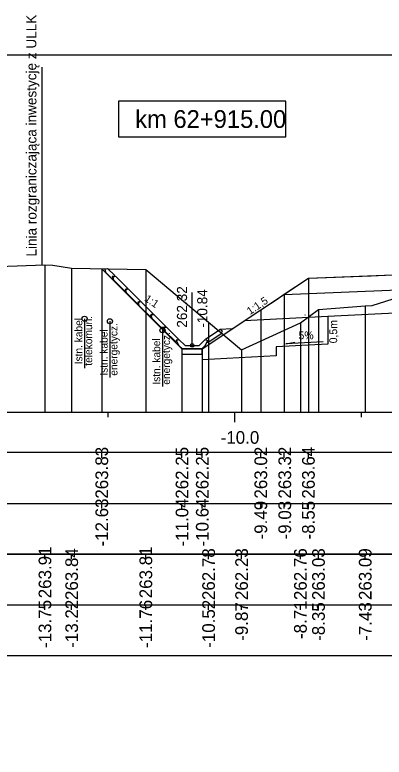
# Model space of a CAD drawing. Extents: x 6516023 to 6560129, y 5513077 to 5529206.
# Drawn here: x 6520488.65 to 6520495.93, y 5514532.8 to 5514547.44 of the extents above; entities that cross this region are included whole.
import ezdxf

# ---------------------------------------------------------------- set-up
doc = ezdxf.new("R2010")
doc.units = 0
for name, color, linetype in [('IR_default', 7, 'Continuous'), ('TOR_PRZEK_P-kable', 7, 'Continuous'), ('TOR_PRZEK_P-odwodnienie', 7, 'Continuous'), ('TOR_PRZEK_P-opisy', 7, 'Continuous'), ('TOR_PRZEK_P-schodkowanie+wymiana', 7, 'Continuous'), ('TOR_PRZEK_P-tabelka istniejace', 7, 'Continuous'), ('TOR_PRZEK_P-tabelka projektowane', 7, 'Continuous'), ('TOR_PRZEK_P-teren istniejacy', 7, 'Continuous'), ('TOR_PRZEK_P-uklad odniesienia', 7, 'Continuous'), ('TOR_PRZEK_P-warstwa ochronna I', 7, 'Continuous'), ('TOR_PRZEK_P-warstwa ochronna II', 7, 'Continuous'), ('TOR_PS_T-granica PKP-projektowana', 7, 'Continuous'), ('TOR_PS_T-skarpy projektowane', 7, 'Continuous'), ('TOR_RAMKI-ramka+tabelka 1', 7, 'Continuous')]:
    doc.layers.add(name, color=color, linetype=linetype)

msp = doc.modelspace()

# ---------------------------------------------------------------- linework, layer by layer
at = {"layer": 'IR_default'}
msp.add_lwpolyline([(6520490.361, 5514542.434), (6520491.254, 5514541.54), (6520491.554, 5514541.241), (6520491.653, 5514541.142), (6520491.944, 5514540.851), (6520492.046, 5514540.851), (6520492.344, 5514540.851), (6520492.638, 5514541.048), (6520493.499, 5514541.621), (6520493.576, 5514541.673), (6520493.8, 5514541.822), (6520493.963, 5514541.931), (6520494.438, 5514542.248), (6520495.674, 5514542.297), (6520496.098, 5514542.314)], dxfattribs=at)
at = {"layer": 'TOR_PRZEK_P-kable'}
for p, q in [((6520490.023, 5514541.447), (6520490.023, 5514540.473)), ((6520490.523, 5514541.397), (6520490.523, 5514540.287)), ((6520491.559, 5514541.22), (6520491.559, 5514540.11))]:
    msp.add_line(p, q, dxfattribs=at)
for centre in [(6520490.023, 5514541.447), (6520490.523, 5514541.397), (6520491.559, 5514541.22)]:
    msp.add_circle(centre, 0.05, dxfattribs=at)
at = {"layer": 'TOR_PRZEK_P-odwodnienie'}
for p, q in [((6520490.561, 5514542.243), (6520490.436, 5514542.368)), ((6520490.617, 5514542.3), (6520490.477, 5514542.44)), ((6520490.575, 5514542.257), (6520490.561, 5514542.243)), ((6520490.617, 5514542.3), (6520490.607, 5514542.289)), ((6520490.869, 5514542.049), (6520490.631, 5514542.287)), ((6520490.813, 5514541.992), (6520490.591, 5514542.214)), ((6520490.827, 5514542.006), (6520490.813, 5514541.992)), ((6520491.065, 5514541.741), (6520490.842, 5514541.963)), ((6520490.869, 5514542.049), (6520490.859, 5514542.038)), ((6520491.121, 5514541.798), (6520490.883, 5514542.036)), ((6520492.144, 5514540.921), (6520492.144, 5514541.965)), ((6520491.121, 5514541.798), (6520491.11, 5514541.787)), ((6520491.373, 5514541.547), (6520491.135, 5514541.785)), ((6520491.079, 5514541.756), (6520491.065, 5514541.741)), ((6520491.316, 5514541.49), (6520491.094, 5514541.712)), ((6520491.331, 5514541.505), (6520491.316, 5514541.49)), ((6520491.373, 5514541.547), (6520491.362, 5514541.536)), ((6520491.625, 5514541.296), (6520491.387, 5514541.534)), ((6520491.568, 5514541.239), (6520491.346, 5514541.462)), ((6520491.583, 5514541.254), (6520491.568, 5514541.239)), ((6520491.82, 5514540.989), (6520491.598, 5514541.211)), ((6520491.625, 5514541.296), (6520491.614, 5514541.285)), ((6520491.877, 5514541.045), (6520491.639, 5514541.283)), ((6520492.408, 5514541.047), (6520492.689, 5514541.234)), ((6520492.453, 5514540.98), (6520492.714, 5514541.155)), ((6520491.835, 5514541.003), (6520491.82, 5514540.989)), ((6520491.836, 5514541.016), (6520491.884, 5514541.04)), ((6520491.877, 5514541.045), (6520491.866, 5514541.034)), ((6520492.004, 5514540.921), (6520491.884, 5514541.04)), ((6520492.004, 5514540.921), (6520492.284, 5514540.921)), ((6520492.284, 5514540.921), (6520492.404, 5514541.04)), ((6520492.404, 5514541.04), (6520492.451, 5514541.016)), ((6520492.408, 5514541.047), (6520492.417, 5514541.034)), ((6520492.442, 5514540.997), (6520492.453, 5514540.98)), ((6520491.954, 5514540.851), (6520492.334, 5514540.851))]:
    msp.add_line(p, q, dxfattribs=at)
for points in [[(6520490.422, 5514542.424), (6520490.477, 5514542.44)], [(6520490.422, 5514542.424), (6520490.436, 5514542.368)], [(6520490.607, 5514542.289), (6520490.568, 5514542.278)], [(6520490.568, 5514542.278), (6520490.575, 5514542.257)], [(6520490.576, 5514542.271), (6520490.631, 5514542.287)], [(6520490.576, 5514542.271), (6520490.591, 5514542.214)], [(6520490.859, 5514542.038), (6520490.82, 5514542.027)], [(6520490.82, 5514542.027), (6520490.827, 5514542.006)], [(6520490.828, 5514542.02), (6520490.883, 5514542.036)], [(6520490.828, 5514542.02), (6520490.842, 5514541.963)], [(6520491.11, 5514541.787), (6520491.072, 5514541.776)], [(6520491.08, 5514541.769), (6520491.135, 5514541.785)], [(6520491.072, 5514541.776), (6520491.079, 5514541.756)], [(6520491.08, 5514541.769), (6520491.094, 5514541.712)], [(6520491.362, 5514541.536), (6520491.324, 5514541.525)], [(6520491.324, 5514541.525), (6520491.331, 5514541.505)], [(6520491.332, 5514541.518), (6520491.387, 5514541.534)], [(6520491.332, 5514541.518), (6520491.346, 5514541.462)], [(6520493.499, 5514541.621), (6520493.498, 5514541.622), (6520493.499, 5514541.621), (6520493.498, 5514541.621), (6520493.499, 5514541.621), (6520493.499, 5514541.621), (6520493.499, 5514541.621), (6520493.499, 5514541.622)], [(6520494.376, 5514541.521), (6520494.376, 5514541.522), (6520494.376, 5514541.521), (6520494.376, 5514541.521), (6520494.376, 5514541.521), (6520494.377, 5514541.521), (6520494.376, 5514541.521), (6520494.377, 5514541.522)], [(6520491.505, 5514541.29), (6520491.639, 5514541.283)], [(6520491.614, 5514541.285), (6520491.576, 5514541.274)], [(6520491.576, 5514541.274), (6520491.583, 5514541.254)], [(6520491.584, 5514541.267), (6520491.639, 5514541.283)], [(6520491.584, 5514541.267), (6520491.598, 5514541.211)], [(6520492.935, 5514541.246), (6520492.689, 5514541.234)], [(6520492.739, 5514541.207), (6520492.689, 5514541.234)], [(6520492.739, 5514541.207), (6520492.714, 5514541.155)], [(6520491.866, 5514541.034), (6520491.828, 5514541.023)], [(6520491.828, 5514541.023), (6520491.835, 5514541.003)], [(6520491.884, 5514540.921), (6520491.836, 5514541.016)], [(6520491.954, 5514540.851), (6520491.884, 5514540.921)], [(6520492.334, 5514540.851), (6520492.404, 5514540.921)], [(6520492.404, 5514540.921), (6520492.451, 5514541.016)], [(6520492.417, 5514541.034), (6520492.452, 5514541.016)], [(6520492.452, 5514541.016), (6520492.442, 5514540.997)], [(6520491.944, 5514540.851), (6520491.943, 5514540.852), (6520491.944, 5514540.851), (6520491.943, 5514540.851), (6520491.944, 5514540.851), (6520491.944, 5514540.851), (6520491.944, 5514540.851), (6520491.944, 5514540.852)], [(6520492.344, 5514540.851), (6520491.944, 5514540.851), (6520491.944, 5514540.751), (6520492.344, 5514540.751), (6520492.344, 5514540.851)], [(6520492.344, 5514540.851), (6520492.343, 5514540.852), (6520492.344, 5514540.851), (6520492.343, 5514540.851), (6520492.344, 5514540.851), (6520492.344, 5514540.851), (6520492.344, 5514540.851), (6520492.344, 5514540.852)], [(6520492.821, 5514540.751), (6520492.821, 5514540.752), (6520492.821, 5514540.751), (6520492.821, 5514540.751), (6520492.821, 5514540.751), (6520492.822, 5514540.751), (6520492.821, 5514540.751), (6520492.822, 5514540.752)], [(6520493.221, 5514540.751), (6520493.221, 5514540.752), (6520493.221, 5514540.751), (6520493.221, 5514540.751), (6520493.221, 5514540.751), (6520493.222, 5514540.751), (6520493.221, 5514540.751), (6520493.222, 5514540.752)]]:
    msp.add_lwpolyline(points, dxfattribs=at)
msp.add_circle((6520492.144, 5514540.921), 0.035, dxfattribs=at)
at = {"layer": 'TOR_PRZEK_P-schodkowanie+wymiana'}
for p, q in [((6520497.824, 5514541.64), (6520494.824, 5514541.49)), ((6520494.824, 5514541.49), (6520493.178, 5514541.408)), ((6520494.824, 5514541.49), (6520494.824, 5514540.947)), ((6520494.824, 5514540.947), (6520493.801, 5514540.896)), ((6520493.801, 5514540.896), (6520493.801, 5514540.713)), ((6520493.801, 5514540.713), (6520492.344, 5514540.64))]:
    msp.add_line(p, q, dxfattribs=at)
at = {"layer": 'TOR_PRZEK_P-tabelka istniejace'}
for p, q in [((6520489.24, 5514536.706), (6520489.24, 5514536.806)), ((6520489.767, 5514536.706), (6520489.767, 5514536.806)), ((6520491.23, 5514536.706), (6520491.23, 5514536.806)), ((6520492.469, 5514536.706), (6520492.469, 5514536.806)), ((6520493.12, 5514536.706), (6520493.12, 5514536.806)), ((6520494.28, 5514536.706), (6520494.28, 5514536.806)), ((6520494.637, 5514536.706), (6520494.637, 5514536.806)), ((6520495.559, 5514536.706), (6520495.559, 5514536.806)), ((6520452.163, 5514535.806), (6520545.963, 5514535.806)), ((6520489.24, 5514535.706), (6520489.24, 5514535.806)), ((6520489.767, 5514535.706), (6520489.767, 5514535.806)), ((6520491.23, 5514535.706), (6520491.23, 5514535.806)), ((6520492.469, 5514535.706), (6520492.469, 5514535.806)), ((6520493.12, 5514535.706), (6520493.12, 5514535.806)), ((6520494.28, 5514535.706), (6520494.28, 5514535.806)), ((6520494.637, 5514535.706), (6520494.637, 5514535.806)), ((6520495.559, 5514535.706), (6520495.559, 5514535.806))]:
    msp.add_line(p, q, dxfattribs=at)
for points in [[(6520489.24, 5514542.513), (6520489.24, 5514539.806), (6520489.24, 5514539.676), (6520489.24, 5514539.606)], [(6520489.767, 5514542.444), (6520489.767, 5514539.806), (6520489.767, 5514539.676), (6520489.767, 5514539.606)], [(6520491.23, 5514542.419), (6520491.23, 5514539.806), (6520491.23, 5514539.676), (6520491.23, 5514539.606)], [(6520495.559, 5514541.7), (6520495.559, 5514539.806), (6520495.559, 5514539.676), (6520495.559, 5514539.606)], [(6520494.637, 5514541.632), (6520494.637, 5514539.806), (6520494.637, 5514539.676), (6520494.637, 5514539.606)], [(6520492.469, 5514541.382), (6520492.469, 5514539.806), (6520492.469, 5514539.676), (6520492.469, 5514539.606)], [(6520494.28, 5514541.367), (6520494.28, 5514539.806), (6520494.28, 5514539.676), (6520494.28, 5514539.606)], [(6520493.12, 5514540.837), (6520493.12, 5514539.806), (6520493.12, 5514539.676), (6520493.12, 5514539.606)]]:
    msp.add_lwpolyline(points, dxfattribs=at)
msp.add_lwpolyline([(6520452.163, 5514536.806), (6520452.163, 5514534.806), (6520545.963, 5514534.806), (6520545.963, 5514536.806)], close=True, dxfattribs=at)
at = {"layer": 'TOR_PRZEK_P-tabelka projektowane'}
for p, q in [((6520490.361, 5514538.706), (6520490.361, 5514538.806)), ((6520491.944, 5514538.706), (6520491.944, 5514538.806)), ((6520492.344, 5514538.706), (6520492.344, 5514538.806)), ((6520493.499, 5514538.706), (6520493.499, 5514538.806)), ((6520493.959, 5514538.706), (6520493.959, 5514538.806)), ((6520494.438, 5514538.706), (6520494.438, 5514538.806)), ((6520452.163, 5514537.806), (6520545.963, 5514537.806)), ((6520490.361, 5514537.706), (6520490.361, 5514537.806)), ((6520491.944, 5514537.706), (6520491.944, 5514537.806)), ((6520492.344, 5514537.706), (6520492.344, 5514537.806)), ((6520493.499, 5514537.706), (6520493.499, 5514537.806)), ((6520493.959, 5514537.706), (6520493.959, 5514537.806)), ((6520494.438, 5514537.706), (6520494.438, 5514537.806))]:
    msp.add_line(p, q, dxfattribs=at)
for points in [[(6520490.361, 5514542.434), (6520490.361, 5514539.806), (6520490.361, 5514539.676), (6520490.361, 5514539.606)], [(6520494.438, 5514542.248), (6520494.438, 5514539.806), (6520494.438, 5514539.676), (6520494.438, 5514539.606)], [(6520493.959, 5514541.928), (6520493.959, 5514539.806), (6520493.959, 5514539.676), (6520493.959, 5514539.606)], [(6520493.499, 5514541.621), (6520493.499, 5514539.806), (6520493.499, 5514539.676), (6520493.499, 5514539.606)], [(6520491.944, 5514540.851), (6520491.944, 5514539.806), (6520491.944, 5514539.676), (6520491.944, 5514539.606)], [(6520492.344, 5514540.851), (6520492.344, 5514539.806), (6520492.344, 5514539.676), (6520492.344, 5514539.606)]]:
    msp.add_lwpolyline(points, dxfattribs=at)
msp.add_lwpolyline([(6520452.163, 5514538.806), (6520452.163, 5514536.806), (6520545.963, 5514536.806), (6520545.963, 5514538.806)], close=True, dxfattribs=at)
at = {"layer": 'TOR_PRZEK_P-teren istniejacy'}
msp.add_lwpolyline([(6520486.674, 5514542.422), (6520489.24, 5514542.513), (6520489.398, 5514542.502), (6520489.767, 5514542.444), (6520491.23, 5514542.419), (6520492.469, 5514541.382), (6520493.12, 5514540.837), (6520494.28, 5514541.367), (6520494.637, 5514541.632), (6520495.559, 5514541.7), (6520495.697, 5514541.71), (6520496.38, 5514541.923), (6520496.419, 5514541.936), (6520496.503, 5514541.979), (6520497.664, 5514542.657), (6520499.188, 5514542.676), (6520501.617, 5514542.758), (6520505.602, 5514542.758)], dxfattribs=at)
at = {"layer": 'TOR_PRZEK_P-uklad odniesienia'}
for p, q in [((6520455.963, 5514539.606), (6520545.963, 5514539.606)), ((6520490.488, 5514539.506), (6520490.488, 5514539.606)), ((6520492.988, 5514539.406), (6520492.988, 5514539.606)), ((6520495.488, 5514539.506), (6520495.488, 5514539.606))]:
    msp.add_line(p, q, dxfattribs=at)
msp.add_lwpolyline([(6520493.993, 5514545.737), (6520490.693, 5514545.737), (6520490.693, 5514545.037), (6520493.993, 5514545.037)], close=True, dxfattribs=at)
at = {"layer": 'TOR_PRZEK_P-warstwa ochronna I'}
msp.add_lwpolyline([(6520493.959, 5514541.928), (6520498.938, 5514542.128), (6520501.018, 5514542.211), (6520505.586, 5514542.028)], dxfattribs=at)
at = {"layer": 'TOR_PRZEK_P-warstwa ochronna II'}
msp.add_lwpolyline([(6520490.361, 5514542.434), (6520491.944, 5514540.851), (6520492.344, 5514540.851), (6520493.499, 5514541.621), (6520494.438, 5514542.248), (6520498.938, 5514542.428), (6520499.688, 5514542.458), (6520501.018, 5514542.511), (6520502.238, 5514542.462), (6520502.988, 5514542.432), (6520505.585, 5514542.328), (6520506.186, 5514542.167), (6520508.788, 5514542.271), (6520509.538, 5514542.301), (6520510.788, 5514542.351), (6520511.538, 5514542.351), (6520512.788, 5514542.301), (6520513.538, 5514542.271), (6520517.538, 5514542.111), (6520519.834, 5514540.58), (6520520.234, 5514540.58), (6520521.454, 5514541.394)], dxfattribs=at)
at = {"layer": 'TOR_PS_T-granica PKP-projektowana'}
msp.add_line((6520489.185, 5514542.511), (6520489.185, 5514546.411), dxfattribs=at)
at = {"layer": 'TOR_PS_T-skarpy projektowane'}
msp.add_lwpolyline([(6520494.731, 5514540.991), (6520493.996, 5514540.952), (6520494.168, 5514540.983)], dxfattribs=at)
at = {"layer": 'TOR_RAMKI-ramka+tabelka 1'}
msp.add_lwpolyline([(6520449.513, 5514546.656), (6520697.013, 5514546.656), (6520697.013, 5514518.156), (6520449.513, 5514518.156)], close=True, dxfattribs=at)

# ---------------------------------------------------------------- texts
at = {"layer": 'TOR_PRZEK_P-kable'}
for s, height, p in [('Istn. kabel', 0.14999, (6520489.978, 5514540.549)), ('telekomun.', 0.15, (6520490.172, 5514540.521)), ('energetycz.', 0.14999, (6520490.671, 5514540.324)), ('Istn. kabel', 0.14999, (6520490.477, 5514540.324)), ('energetycz.', 0.14999, (6520491.708, 5514540.147)), ('Istn. kabel', 0.14999, (6520491.514, 5514540.147))]:
    msp.add_text(s, height=height, rotation=90.0511, dxfattribs=at).set_placement(p)
at = {"layer": 'TOR_PRZEK_P-odwodnienie'}
for s, p in [('262.32', (6520492.044, 5514541.271)), ('-10.84', (6520492.444, 5514541.271))]:
    msp.add_text(s, height=0.2, rotation=90, dxfattribs=at).set_placement(p)
at = {"layer": 'TOR_PRZEK_P-opisy'}
for s, rotation, p in [('1:1', 325.9299, (6520491.19, 5514541.81)), ('1:1,5', 34.0701, (6520493.287, 5514541.519))]:
    msp.add_text(s, height=0.15, rotation=rotation, dxfattribs=at).set_placement(p)
at = {"layer": 'TOR_PRZEK_P-schodkowanie+wymiana'}
msp.add_text('0,5m', height=0.1545, rotation=90, dxfattribs=at).set_placement((6520495.006, 5514540.963))
at = {"layer": 'TOR_PRZEK_P-tabelka istniejace'}
for s, p in [('263.91', (6520489.365, 5514535.933)), ('263.84', (6520489.892, 5514535.899)), ('263.81', (6520491.355, 5514535.933)), ('262.78', (6520492.594, 5514535.898)), ('262.23', (6520493.245, 5514535.898)), ('262.76', (6520494.405, 5514535.898)), ('263.03', (6520494.762, 5514535.898)), ('263.09', (6520495.684, 5514535.898)), ('-13.75', (6520489.365, 5514534.953)), ('-13.22', (6520489.892, 5514534.956)), ('-11.76', (6520491.355, 5514534.954)), ('-10.52', (6520492.594, 5514534.956)), ('-9.87', (6520493.245, 5514535.094)), ('-8.71', (6520494.405, 5514535.129)), ('-8.35', (6520494.762, 5514535.093)), ('-7.43', (6520495.684, 5514535.094))]:
    msp.add_text(s, height=0.25, rotation=90, dxfattribs=at).set_placement(p)
at = {"layer": 'TOR_PRZEK_P-tabelka projektowane'}
for s, p in [('263.83', (6520490.486, 5514537.898)), ('262.25', (6520492.069, 5514537.897)), ('262.25', (6520492.469, 5514537.897)), ('263.02', (6520493.624, 5514537.9)), ('263.32', (6520494.097, 5514537.9)), ('263.64', (6520494.563, 5514537.899)), ('-12.63', (6520490.486, 5514536.954)), ('-11.04', (6520492.069, 5514536.955)), ('-10.64', (6520492.469, 5514536.955)), ('-9.49', (6520493.624, 5514537.094)), ('-9.03', (6520494.097, 5514537.094)), ('-8.55', (6520494.563, 5514537.093))]:
    msp.add_text(s, height=0.25, rotation=90, dxfattribs=at).set_placement(p)
at = {"layer": 'TOR_PRZEK_P-uklad odniesienia'}
for s, height, p in [('km 62+915.00', 0.35, (6520491.021, 5514545.212)), ('-10.0', 0.25, (6520492.707, 5514538.981))]:
    msp.add_text(s, height=height, dxfattribs=at).set_placement(p)
at = {"layer": 'TOR_PS_T-granica PKP-projektowana'}
msp.add_text('Linia rozgraniczająca inwestycję z ULLK', height=0.2, rotation=90.0511, dxfattribs=at).set_placement((6520489.074, 5514542.674))
at = {"layer": 'TOR_PS_T-skarpy projektowane'}
msp.add_text('5%', height=0.1545, dxfattribs=at).set_placement((6520494.243, 5514541.043))

doc.saveas('drawing.dxf')
